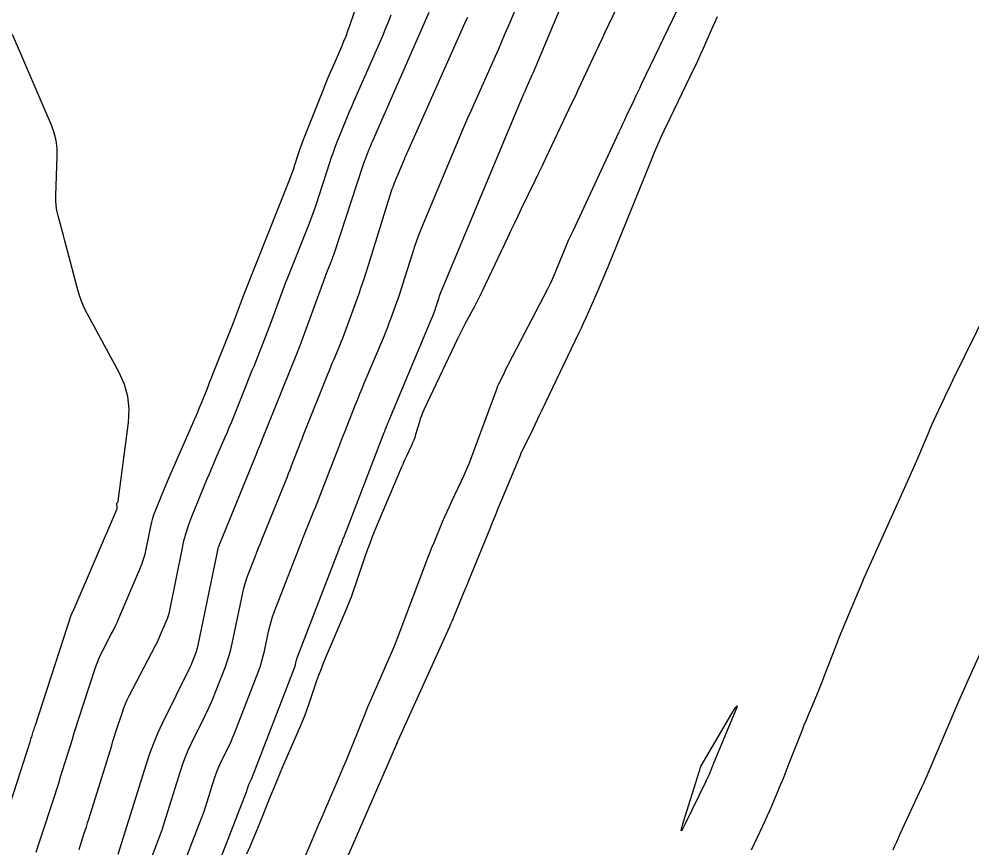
# Model space of a CAD drawing. Extents: x 658976 to 668721, y 639543 to 647196.
# Drawn here: x 662077.1 to 662205.5, y 642576.7 to 642688.5 of the extents above; entities that cross this region are included whole.
import ezdxf

# ---------------------------------------------------------------- set-up
doc = ezdxf.new("R2010")
doc.units = 0
doc.layers.add('Ex_Major Contours', color=7, linetype='Continuous')
doc.layers.add('Ex_Minor Contours', color=7, linetype='Continuous')

msp = doc.modelspace()

# ---------------------------------------------------------------- linework, layer by layer
at = {"layer": 'Ex_Major Contours'}
msp.add_lwpolyline([(662090.43, 642575.92), (662094.22, 642588.09), (662094.69, 642589.48), (662095.21, 642590.86), (662095.78, 642592.22), (662096.4, 642593.55), (662100.09, 642601.04), (662100.2, 642601.27), (662100.3, 642601.49), (662100.4, 642601.72), (662100.49, 642601.95), (662100.86, 642602.88), (662100.94, 642603.12), (662101.02, 642603.35), (662101.08, 642603.59), (662101.14, 642603.84), (662103.5, 642615.12), (662103.54, 642615.34), (662103.59, 642615.56), (662103.63, 642615.78), (662103.68, 642616), (662103.85, 642616.87), (662103.9, 642617.09), (662103.96, 642617.31), (662104.03, 642617.52), (662104.11, 642617.73), (662109.11, 642629.98), (662109.16, 642630.1), (662109.21, 642630.23), (662109.26, 642630.35), (662109.31, 642630.47), (662109.52, 642630.94), (662109.58, 642631.06), (662109.63, 642631.18), (662109.68, 642631.3), (662109.72, 642631.43), (662114.59, 642643.59), (662114.63, 642643.7), (662114.68, 642643.82), (662114.72, 642643.93), (662114.77, 642644.04), (662114.95, 642644.5), (662114.99, 642644.61), (662115.03, 642644.72), (662115.08, 642644.84), (662115.12, 642644.95), (662118.32, 642653.68), (662118.38, 642653.83), (662118.44, 642653.99), (662118.5, 642654.15), (662118.56, 642654.31), (662119.31, 642656.2), (662119.37, 642656.36), (662119.43, 642656.52), (662119.49, 642656.68), (662119.54, 642656.84), (662123.46, 642668.8), (662123.55, 642669.06), (662123.65, 642669.33), (662123.75, 642669.6), (662123.85, 642669.86), (662124.27, 642670.92), (662124.38, 642671.19), (662124.49, 642671.45), (662124.6, 642671.71), (662124.71, 642671.97), (662132.35, 642689.39)], dxfattribs=at)
msp.add_lwpolyline([(662170.6, 642587.91), (662170.55, 642587.79), (662170.51, 642587.68), (662170.46, 642587.57), (662170.29, 642587.11), (662170.25, 642587), (662170.2, 642586.88), (662170.15, 642586.77), (662170.1, 642586.66), (662169.84, 642586.12), (662169.78, 642585.99), (662169.72, 642585.87), (662169.66, 642585.74), (662169.6, 642585.61), (662166.89, 642579.99), (662166.52, 642579.27), (662166.35, 642579.04), (662166.38, 642579.32), (662166.6, 642580.11), (662168.81, 642587.16), (662168.83, 642587.22), (662168.85, 642587.28), (662168.87, 642587.33), (662168.88, 642587.39), (662168.95, 642587.62), (662168.97, 642587.67), (662168.99, 642587.73), (662169.02, 642587.78), (662169.05, 642587.83), (662173.16, 642594.86), (662173.65, 642595.66), (662173.87, 642595.91), (662173.8, 642595.59), (662173.45, 642594.72), (662170.64, 642588.02)], close=True, dxfattribs=at)
at = {"layer": 'Ex_Minor Contours'}
for points in [[(662079.35, 642576.19), (662079.64, 642577.01), (662079.91, 642577.83), (662081.86, 642583.81), (662082.13, 642584.65), (662082.4, 642585.49), (662082.66, 642586.34), (662082.93, 642587.18), (662083.97, 642590.55), (662084.24, 642591.4), (662084.5, 642592.24), (662084.77, 642593.08), (662085.04, 642593.92), (662087.38, 642601.06), (662087.58, 642601.65), (662087.81, 642602.23), (662088.06, 642602.79), (662088.34, 642603.35), (662089.49, 642605.56), (662089.77, 642606.12), (662090.04, 642606.68), (662090.31, 642607.24), (662090.56, 642607.81), (662093.36, 642614.33), (662093.63, 642614.99), (662093.85, 642615.66), (662094.05, 642616.34), (662094.2, 642617.03), (662094.81, 642620.09), (662094.94, 642620.65), (662095.09, 642621.21), (662095.27, 642621.76), (662095.48, 642622.3), (662096.36, 642624.45), (662096.58, 642624.98), (662096.8, 642625.52), (662097.03, 642626.05), (662097.26, 642626.58), (662100.77, 642634.61), (662100.98, 642635.1), (662101.19, 642635.6), (662101.4, 642636.1), (662101.6, 642636.6), (662102.4, 642638.6), (662102.6, 642639.1), (662102.8, 642639.6), (662103, 642640.11), (662103.2, 642640.61), (662105.82, 642647.2), (662105.96, 642647.56), (662106.1, 642647.92), (662106.23, 642648.28), (662106.37, 642648.64), (662106.9, 642650.09), (662107.03, 642650.45), (662107.17, 642650.81), (662107.31, 642651.17), (662107.45, 642651.53), (662113.56, 642666.9), (662113.74, 642667.38), (662113.92, 642667.86), (662114.09, 642668.35), (662114.25, 642668.83), (662114.89, 642670.78), (662115.06, 642671.27), (662115.23, 642671.75), (662115.41, 642672.23), (662115.59, 642672.71), (662118.18, 642679.2), (662118.46, 642679.91), (662118.75, 642680.61), (662119.05, 642681.31), (662119.35, 642682), (662120.57, 642684.78), (662120.86, 642685.48), (662121.15, 642686.18), (662121.41, 642686.89), (662121.66, 642687.61), (662125.17, 642697.9)], [(662101.9, 642569.27), (662107.72, 642584.29), (662107.75, 642584.39), (662107.79, 642584.49), (662107.83, 642584.59), (662107.86, 642584.69), (662108, 642585.16), (662108.03, 642585.24), (662108.06, 642585.31), (662108.09, 642585.38), (662108.12, 642585.46), (662108.26, 642585.74), (662108.3, 642585.81), (662108.33, 642585.89), (662108.36, 642585.96), (662108.39, 642586.03), (662114.2, 642601.03), (662114.24, 642601.14), (662114.28, 642601.25), (662114.31, 642601.36), (662114.33, 642601.47), (662114.43, 642601.94), (662114.46, 642602.05), (662114.49, 642602.16), (662114.52, 642602.27), (662114.56, 642602.39), (662120.17, 642616.93), (662120.22, 642617.06), (662120.28, 642617.2), (662120.33, 642617.34), (662120.39, 642617.48), (662120.61, 642618.03), (662120.67, 642618.16), (662120.72, 642618.3), (662120.77, 642618.44), (662120.83, 642618.58), (662126.3, 642632.75), (662126.36, 642632.91), (662126.42, 642633.07), (662126.48, 642633.23), (662126.55, 642633.38), (662126.8, 642634.02), (662126.86, 642634.18), (662126.93, 642634.34), (662126.99, 642634.49), (662127.06, 642634.65), (662132.73, 642648.15), (662132.79, 642648.29), (662132.85, 642648.43), (662132.9, 642648.57), (662132.96, 642648.71), (662133.16, 642649.29), (662133.21, 642649.43), (662133.26, 642649.58), (662133.31, 642649.72), (662133.36, 642649.86), (662133.69, 642650.94), (662133.77, 642651.17), (662133.85, 642651.4), (662133.93, 642651.62), (662134.02, 642651.84), (662144.71, 642677.44), (662144.9, 642677.88), (662145.09, 642678.32), (662145.28, 642678.76), (662145.47, 642679.2), (662146.26, 642680.96), (662146.45, 642681.4), (662146.64, 642681.84), (662146.83, 642682.28), (662147.02, 642682.72), (662151.83, 642694.23)], [(662158.74, 642692.33), (662156.05, 642686.65), (662155.64, 642685.79), (662155.24, 642684.93), (662154.83, 642684.07), (662154.43, 642683.21), (662152.82, 642679.76), (662152.42, 642678.89), (662152.02, 642678.03), (662151.61, 642677.17), (662151.2, 642676.31), (662148.5, 642670.63), (662148.04, 642669.66), (662147.58, 642668.69), (662147.11, 642667.72), (662146.65, 642666.76), (662144.78, 642662.89), (662144.31, 642661.92), (662143.84, 642660.95), (662143.38, 642659.98), (662142.92, 642659.01), (662139.5, 642651.81), (662139.24, 642651.27), (662138.97, 642650.73), (662138.69, 642650.19), (662138.41, 642649.66), (662137.26, 642647.53), (662136.97, 642647), (662136.7, 642646.46), (662136.43, 642645.92), (662136.16, 642645.38), (662131.64, 642635.78), (662131.46, 642635.39), (662131.3, 642634.99), (662131.16, 642634.59), (662131.03, 642634.18), (662130.53, 642632.47), (662130.41, 642632.09), (662130.27, 642631.72), (662130.12, 642631.35), (662129.96, 642630.99), (662129.29, 642629.54), (662129.12, 642629.18), (662128.95, 642628.82), (662128.79, 642628.45), (662128.64, 642628.08), (662125.04, 642619.56), (662124.68, 642618.67), (662124.34, 642617.79), (662124.01, 642616.89), (662123.7, 642615.99), (662122.48, 642612.37), (662122.17, 642611.47), (662121.84, 642610.57), (662121.49, 642609.69), (662121.13, 642608.8), (662118.34, 642602.28), (662118.02, 642601.53), (662117.73, 642600.77), (662117.44, 642600.01), (662117.17, 642599.25), (662116.13, 642596.16), (662115.86, 642595.4), (662115.58, 642594.63), (662115.27, 642593.88), (662114.96, 642593.13), (662112.58, 642587.66), (662112.16, 642586.69), (662111.75, 642585.71), (662111.35, 642584.73), (662110.95, 642583.75), (662109.37, 642579.82), (662108.97, 642578.84), (662108.57, 642577.87), (662108.16, 642576.89), (662107.73, 642575.92)], [(662098.33, 642572.14), (662101.45, 642580.17), (662101.71, 642580.86), (662101.96, 642581.55), (662102.19, 642582.25), (662102.42, 642582.95), (662103.41, 642586.14), (662103.58, 642586.65), (662103.77, 642587.16), (662103.98, 642587.66), (662104.22, 642588.15), (662105.18, 642590.11), (662105.41, 642590.6), (662105.64, 642591.1), (662105.85, 642591.6), (662106.05, 642592.1), (662109.38, 642600.68), (662109.61, 642601.31), (662109.81, 642601.96), (662109.99, 642602.62), (662110.15, 642603.28), (662110.7, 642605.94), (662110.86, 642606.6), (662111.04, 642607.26), (662111.24, 642607.91), (662111.47, 642608.54), (662114.27, 642615.8), (662114.54, 642616.5), (662114.82, 642617.2), (662115.1, 642617.89), (662115.37, 642618.59), (662116.5, 642621.36), (662116.78, 642622.06), (662117.06, 642622.75), (662117.33, 642623.45), (662117.6, 642624.15), (662120.16, 642630.79), (662120.44, 642631.51), (662120.72, 642632.22), (662121.01, 642632.94), (662121.29, 642633.66), (662122.44, 642636.53), (662122.72, 642637.25), (662123.01, 642637.96), (662123.31, 642638.68), (662123.61, 642639.39), (662126.32, 642645.84), (662126.55, 642646.39), (662126.77, 642646.95), (662126.98, 642647.51), (662127.19, 642648.07), (662128, 642650.32), (662128.21, 642650.89), (662128.4, 642651.45), (662128.59, 642652.02), (662128.77, 642652.59), (662130.09, 642656.84), (662130.38, 642657.74), (662130.69, 642658.62), (662131.02, 642659.5), (662131.38, 642660.38), (662136.36, 642672.31), (662136.76, 642673.26), (662137.17, 642674.21), (662137.58, 642675.16), (662138, 642676.11), (662141.3, 642683.49), (662141.73, 642684.47), (662142.16, 642685.46), (662142.58, 642686.44), (662143, 642687.43), (662144.66, 642691.39)], [(662085.15, 642576.54), (662085.81, 642578.58), (662085.98, 642579.09), (662086.14, 642579.6), (662086.3, 642580.11), (662086.46, 642580.62), (662089.55, 642590.57), (662089.72, 642591.13), (662089.9, 642591.69), (662090.08, 642592.26), (662090.26, 642592.82), (662091, 642595.06), (662091.19, 642595.62), (662091.41, 642596.16), (662091.65, 642596.7), (662091.91, 642597.23), (662095.41, 642603.96), (662095.62, 642604.36), (662095.81, 642604.77), (662096, 642605.17), (662096.19, 642605.59), (662096.9, 642607.25), (662097.07, 642607.66), (662097.21, 642608.09), (662097.33, 642608.52), (662097.43, 642608.96), (662099.04, 642616.99), (662099.29, 642618.12), (662099.6, 642619.24), (662099.96, 642620.34), (662100.37, 642621.42), (662102.43, 642626.48), (662102.72, 642627.18), (662103.01, 642627.87), (662103.31, 642628.56), (662103.6, 642629.25), (662104.81, 642632.01), (662105.11, 642632.7), (662105.4, 642633.4), (662105.69, 642634.09), (662105.97, 642634.79), (662108.28, 642640.56), (662108.51, 642641.13), (662108.74, 642641.71), (662108.97, 642642.29), (662109.2, 642642.86), (662110.11, 642645.17), (662110.34, 642645.74), (662110.56, 642646.32), (662110.78, 642646.9), (662111, 642647.48), (662112.35, 642651.18), (662112.58, 642651.79), (662112.81, 642652.4), (662113.04, 642653.01), (662113.28, 642653.62), (662116.2, 642660.96), (662116.44, 642661.58), (662116.67, 642662.2), (662116.89, 642662.82), (662117.1, 642663.45), (662118.97, 642669.14), (662119.2, 642669.84), (662119.45, 642670.54), (662119.7, 642671.23), (662119.97, 642671.92), (662121.06, 642674.66), (662121.34, 642675.34), (662121.62, 642676.03), (662121.91, 642676.71), (662122.2, 642677.38), (662126.09, 642686.24), (662126.48, 642687.16), (662126.85, 642688.1), (662127.21, 642689.04)], [(662094.47, 642574.23), (662095.6, 642577.14), (662095.87, 642577.87), (662096.14, 642578.61), (662096.39, 642579.34), (662096.63, 642580.09), (662098.82, 642587.11), (662099.13, 642588.07), (662099.49, 642589.01), (662099.88, 642589.94), (662100.31, 642590.85), (662102.23, 642594.76), (662102.6, 642595.53), (662102.95, 642596.3), (662103.29, 642597.09), (662103.6, 642597.88), (662104.84, 642601.06), (662105.13, 642601.86), (662105.38, 642602.67), (662105.61, 642603.49), (662105.8, 642604.32), (662107.23, 642611.12), (662107.37, 642611.75), (662107.54, 642612.37), (662107.73, 642612.98), (662107.95, 642613.59), (662108.88, 642616), (662109.12, 642616.6), (662109.35, 642617.2), (662109.59, 642617.8), (662109.83, 642618.4), (662112.98, 642626.16), (662113.19, 642626.68), (662113.4, 642627.2), (662113.6, 642627.73), (662113.81, 642628.25), (662114.61, 642630.34), (662114.82, 642630.86), (662115.02, 642631.38), (662115.23, 642631.9), (662115.43, 642632.43), (662118.7, 642640.62), (662118.9, 642641.11), (662119.09, 642641.59), (662119.29, 642642.07), (662119.5, 642642.56), (662120.31, 642644.49), (662120.51, 642644.97), (662120.7, 642645.46), (662120.89, 642645.95), (662121.07, 642646.44), (662122.85, 642651.36), (662123.2, 642652.34), (662123.54, 642653.33), (662123.86, 642654.32), (662124.18, 642655.32), (662127.29, 642665.32), (662127.38, 642665.6), (662127.48, 642665.87), (662127.58, 642666.15), (662127.69, 642666.42), (662129.02, 642669.59), (662129.13, 642669.85), (662129.24, 642670.11), (662129.35, 642670.37), (662129.46, 642670.62), (662137.4, 642688.4), (662137.55, 642688.73)], [(662165.75, 642689.64), (662160.96, 642679.64), (662160.71, 642679.11), (662160.45, 642678.58), (662160.2, 642678.04), (662159.95, 642677.51), (662158.93, 642675.37), (662158.68, 642674.84), (662158.43, 642674.3), (662158.18, 642673.77), (662157.93, 642673.23), (662151.71, 642659.9), (662151.41, 642659.26), (662151.12, 642658.61), (662150.84, 642657.95), (662150.57, 642657.29), (662149.5, 642654.66), (662149.22, 642654), (662148.93, 642653.35), (662148.63, 642652.71), (662148.3, 642652.08), (662143.06, 642642.02), (662142.91, 642641.72), (662142.75, 642641.42), (662142.6, 642641.11), (662142.45, 642640.81), (662141.87, 642639.59), (662141.72, 642639.28), (662141.59, 642638.97), (662141.46, 642638.66), (662141.34, 642638.34), (662138.4, 642630.31), (662138.08, 642629.46), (662137.74, 642628.62), (662137.39, 642627.8), (662137.01, 642626.97), (662135.35, 642623.43), (662135.03, 642622.74), (662134.73, 642622.06), (662134.43, 642621.37), (662134.13, 642620.67), (662132.98, 642617.89), (662132.69, 642617.19), (662132.41, 642616.49), (662132.14, 642615.79), (662131.87, 642615.09), (662128.41, 642605.91), (662128.05, 642604.97), (662127.67, 642604.03), (662127.28, 642603.1), (662126.88, 642602.17), (662125.25, 642598.48), (662124.84, 642597.56), (662124.45, 642596.63), (662124.06, 642595.7), (662123.68, 642594.76), (662121.99, 642590.56), (662121.57, 642589.55), (662121.16, 642588.54), (662120.73, 642587.54), (662120.3, 642586.54), (662118.37, 642582.07), (662117.91, 642580.99), (662117.44, 642579.92), (662116.98, 642578.84), (662116.52, 642577.76), (662113.76, 642571.29)], [(662171.19, 642688.78), (662170.87, 642688.08), (662170.56, 642687.37), (662169.31, 642684.53), (662168.99, 642683.82), (662168.67, 642683.12), (662168.35, 642682.41), (662168.01, 642681.72), (662164.31, 642674.06), (662164.11, 642673.63), (662163.9, 642673.19), (662163.7, 642672.76), (662163.51, 642672.32), (662162.74, 642670.56), (662162.55, 642670.13), (662162.36, 642669.68), (662162.18, 642669.24), (662162, 642668.8), (662156.39, 642654.96), (662156.09, 642654.22), (662155.78, 642653.47), (662155.46, 642652.73), (662155.14, 642651.99), (662153.84, 642649.03), (662153.51, 642648.29), (662153.18, 642647.55), (662152.84, 642646.82), (662152.49, 642646.09), (662147.5, 642635.66), (662147.21, 642635.06), (662146.93, 642634.47), (662146.64, 642633.88), (662146.36, 642633.29), (662144.69, 642629.82), (662144.67, 642629.77), (662144.65, 642629.73), (662144.63, 642629.69), (662144.61, 642629.64), (662144.54, 642629.44), (662144.53, 642629.41), (662144.52, 642629.38), (662144.5, 642629.35), (662144.49, 642629.33), (662144.44, 642629.21), (662144.43, 642629.19), (662144.41, 642629.16), (662144.4, 642629.13), (662144.39, 642629.1), (662142.07, 642623.52), (662141.68, 642622.58), (662141.29, 642621.64), (662140.91, 642620.7), (662140.52, 642619.75), (662137.68, 642612.77), (662137.56, 642612.5), (662137.45, 642612.22), (662137.34, 642611.95), (662137.23, 642611.68), (662135.68, 642607.94), (662135.54, 642607.6), (662135.39, 642607.25), (662135.24, 642606.9), (662135.08, 642606.56), (662128.13, 642591.18), (662128.1, 642591.11), (662128.08, 642591.05), (662128.05, 642590.99), (662128.03, 642590.93), (662127.92, 642590.69), (662127.9, 642590.62), (662127.87, 642590.56), (662127.84, 642590.5), (662127.82, 642590.44), (662119.34, 642570.91)], [(662074.09, 642577.37), (662078.55, 642591.04), (662078.6, 642591.22), (662078.66, 642591.39), (662078.71, 642591.57), (662078.77, 642591.74), (662078.98, 642592.44), (662079.04, 642592.61), (662079.09, 642592.79), (662079.15, 642592.96), (662079.21, 642593.14), (662084.14, 642608.24), (662084.15, 642608.27), (662084.16, 642608.31), (662084.18, 642608.34), (662084.2, 642608.38), (662084.27, 642608.51), (662084.28, 642608.55), (662084.3, 642608.58), (662084.32, 642608.61), (662084.33, 642608.65), (662090.24, 642622.38), (662090.27, 642622.46), (662090.29, 642622.54), (662090.29, 642622.62), (662090.29, 642622.71), (662090.24, 642623.15), (662090.24, 642623.19), (662090.24, 642623.22), (662090.26, 642623.24), (662090.28, 642623.27), (662090.38, 642623.37), (662090.4, 642623.39), (662090.41, 642623.42), (662090.43, 642623.45), (662090.43, 642623.49), (662091.8, 642634.11), (662091.9, 642635.87), (662091.72, 642637.58), (662091.27, 642639.23), (662090.55, 642640.84), (662086.29, 642648.69), (662085.85, 642649.55), (662085.47, 642650.44), (662085.14, 642651.35), (662084.87, 642652.28), (662083.75, 642656.58), (662083.57, 642657.25), (662083.39, 642657.93), (662083.21, 642658.6), (662083.03, 642659.28), (662082.31, 642661.97), (662082.15, 642662.65), (662082.05, 642663.33), (662082, 642664.02), (662082, 642664.71), (662082.21, 642669.93), (662082.19, 642671.02), (662082.06, 642672.09), (662081.8, 642673.14), (662081.43, 642674.16), (662076.17, 642686.41)], [(662175.8, 642576.49), (662177.34, 642579.71), (662177.67, 642580.4), (662177.99, 642581.1), (662178.29, 642581.8), (662178.59, 642582.5), (662179.78, 642585.32), (662180.07, 642586.02), (662180.36, 642586.73), (662180.64, 642587.44), (662180.92, 642588.15), (662182.41, 642592), (662182.68, 642592.67), (662182.94, 642593.34), (662183.22, 642594.01), (662183.49, 642594.68), (662184.61, 642597.34), (662184.88, 642598), (662185.15, 642598.67), (662185.42, 642599.34), (662185.68, 642600.01), (662187.18, 642603.89), (662187.52, 642604.76), (662187.87, 642605.63), (662188.22, 642606.49), (662188.58, 642607.35), (662190.26, 642611.33), (662190.64, 642612.24), (662191.03, 642613.14), (662191.43, 642614.04), (662191.83, 642614.94), (662196.68, 642625.73), (662197.04, 642626.54), (662197.4, 642627.35), (662197.75, 642628.16), (662198.1, 642628.97), (662199.67, 642632.65), (662199.93, 642633.25), (662200.19, 642633.85), (662200.46, 642634.45), (662200.74, 642635.05), (662201.85, 642637.44), (662202.12, 642638.04), (662202.41, 642638.64), (662202.69, 642639.23), (662202.98, 642639.82), (662207.8, 642649.65)], [(662206.59, 642602.9), (662205.16, 642599.7), (662204.8, 642598.91), (662204.44, 642598.11), (662204.09, 642597.3), (662203.75, 642596.5), (662199.68, 642587), (662199.46, 642586.47), (662199.23, 642585.95), (662198.99, 642585.43), (662198.76, 642584.91), (662195.84, 642578.6), (662195.59, 642578.06), (662195.35, 642577.52), (662195.11, 642576.98), (662194.88, 642576.44)]]:
    msp.add_lwpolyline(points, dxfattribs=at)

doc.saveas('drawing.dxf')
